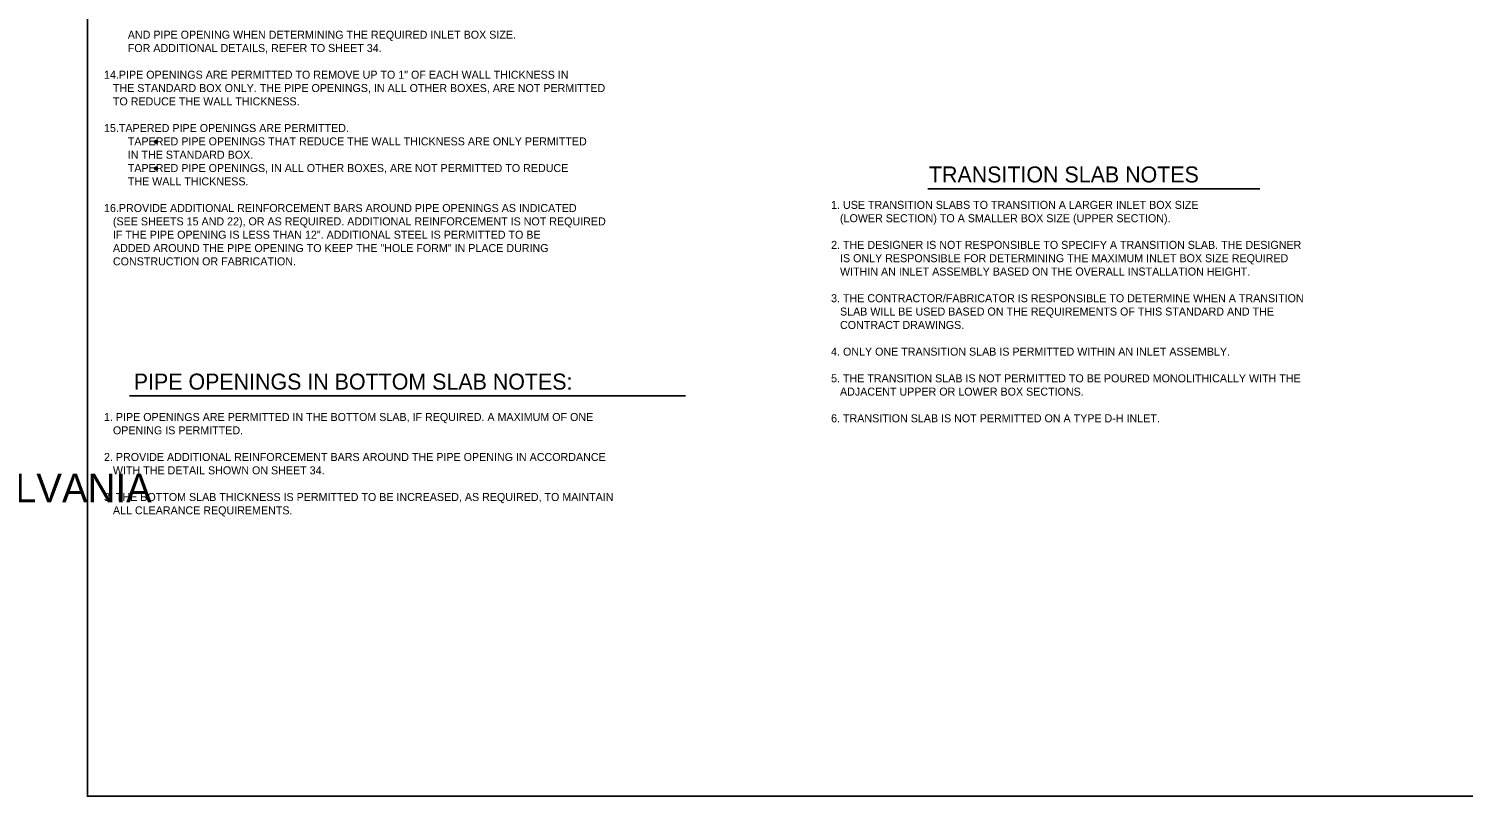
# Model space of a CAD drawing. Extents: x -6420 to 49575, y -4552 to 11624.
# Drawn here: x -3605 to -1840, y 9724 to 10668 of the extents above; entities that cross this region are included whole.
import ezdxf

# ---------------------------------------------------------------- set-up
doc = ezdxf.new("R2010")
doc.units = 0
doc.layers.add('1', color=7, linetype='Continuous')

msp = doc.modelspace()

# ---------------------------------------------------------------- linework, layer by layer
at = {"layer": '1'}
for p, q in [((-2499.1, 10471.6), (-2090.6, 10471.6)), ((-3481.4, 10216.9), (-2797.2, 10216.9))]:
    msp.add_line(p, q, dxfattribs=at)
msp.add_lwpolyline([(-954.5, 9724.3), (-954.5, 11574.7), (-3533.2, 11574.7), (-3533.2, 9724.3), (-954.5, 9724.3), (-954.5, 9810.8), (-1610.7, 9810.8), (-1610.7, 10023), (-954.5, 10023), (-954.5, 10118), (-1610.7, 10118), (-1610.7, 9724.3), (-1352.1, 9724.3), (-1352.1, 9810.8), (-1352.1, 9724.3), (-1099.5, 9724.3), (-1099.5, 9810.8), (-1099.5, 9770.4), (-954.5, 9770.4)], dxfattribs=at)
for centre, radius in [((-3448.7, 10529.3), 1.75), ((-3448.7, 10529.3), 1.31), ((-3448.7, 10529.3), 0.875), ((-3448.7, 10529.3), 0.437), ((-3448.7, 10496.5), 1.75), ((-3448.7, 10496.5), 1.31), ((-3448.7, 10496.5), 0.875), ((-3448.7, 10496.5), 0.437)]:
    msp.add_circle(centre, radius, dxfattribs=at)

# ---------------------------------------------------------------- texts
for s, height, p in [('        AND PIPE OPENING WHEN DETERMINING THE REQUIRED INLET BOX SIZE.', 9.843, (-3512.7, 10656.1)), ('        FOR ADDITIONAL DETAILS, REFER TO SHEET 34.', 9.843, (-3512.7, 10639.7)), ('14.PIPE OPENINGS ARE PERMITTED TO REMOVE UP TO 1" OF EACH WALL THICKNESS IN ', 9.843, (-3512.7, 10606.9)), ('   THE STANDARD BOX ONLY. THE PIPE OPENINGS, IN ALL OTHER BOXES, ARE NOT PERMITTED', 9.843, (-3512.7, 10590.5)), ('   TO REDUCE THE WALL THICKNESS.', 9.843, (-3512.7, 10574.1)), ('15.TAPERED PIPE OPENINGS ARE PERMITTED.', 9.843, (-3512.7, 10541.3)), ('        TAPERED PIPE OPENINGS THAT REDUCE THE WALL THICKNESS ARE ONLY PERMITTED', 9.843, (-3512.7, 10524.9)), ('        TAPERED PIPE OPENINGS, IN ALL OTHER BOXES, ARE NOT PERMITTED TO REDUCE', 9.843, (-3512.7, 10492.1)), ('        IN THE STANDARD BOX.', 9.843, (-3512.7, 10508.5)), ('        THE WALL THICKNESS.', 9.843, (-3512.7, 10475.7)), ('TRANSITION SLAB NOTES', 19.685, (-2497.8, 10479.3)), ('16.PROVIDE ADDITIONAL REINFORCEMENT BARS AROUND PIPE OPENINGS AS INDICATED', 9.843, (-3512.7, 10442.9)), ('1. USE TRANSITION SLABS TO TRANSITION A LARGER INLET BOX SIZE', 9.843, (-2618.2, 10446.8)), ('   (SEE SHEETS 15 AND 22), OR AS REQUIRED. ADDITIONAL REINFORCEMENT IS NOT REQUIRED', 9.843, (-3512.7, 10426.5)), ('   (LOWER SECTION) TO A SMALLER BOX SIZE (UPPER SECTION).', 9.843, (-2618.2, 10430.4)), ('   IF THE PIPE OPENING IS LESS THAN 12". ADDITIONAL STEEL IS PERMITTED TO BE', 9.843, (-3512.7, 10410.1)), ('   ADDED AROUND THE PIPE OPENING TO KEEP THE "HOLE FORM" IN PLACE DURING', 9.843, (-3512.7, 10393.7)), ('2. THE DESIGNER IS NOT RESPONSIBLE TO SPECIFY A TRANSITION SLAB. THE DESIGNER', 9.843, (-2618.2, 10397.6)), ('   CONSTRUCTION OR FABRICATION.', 9.843, (-3512.7, 10377.3)), ('   IS ONLY RESPONSIBLE FOR DETERMINING THE MAXIMUM INLET BOX SIZE REQUIRED', 9.843, (-2618.2, 10381.2)), ('   WITHIN AN INLET ASSEMBLY BASED ON THE OVERALL INSTALLATION HEIGHT.', 9.843, (-2618.2, 10364.8)), ('3. THE CONTRACTOR/FABRICATOR IS RESPONSIBLE TO DETERMINE WHEN A TRANSITION', 9.843, (-2618.2, 10332)), ('   SLAB WILL BE USED BASED ON THE REQUIREMENTS OF THIS STANDARD AND THE ', 9.843, (-2618.2, 10315.6)), ('   CONTRACT DRAWINGS.', 9.843, (-2618.2, 10299.1)), ('4. ONLY ONE TRANSITION SLAB IS PERMITTED WITHIN AN INLET ASSEMBLY.', 9.843, (-2618.2, 10266.3)), ('PIPE OPENINGS IN BOTTOM SLAB NOTES:', 19.685, (-3476.1, 10224.5)), ('5. THE TRANSITION SLAB IS NOT PERMITTED TO BE POURED MONOLITHICALLY WITH THE', 9.843, (-2618.2, 10233.5)), ('   ADJACENT UPPER OR LOWER BOX SECTIONS.', 9.843, (-2618.2, 10217.1)), ('1. PIPE OPENINGS ARE PERMITTED IN THE BOTTOM SLAB, IF REQUIRED. A MAXIMUM OF ONE', 9.843, (-3512.7, 10185.9)), ('6. TRANSITION SLAB IS NOT PERMITTED ON A TYPE D-H INLET.', 9.843, (-2618.2, 10184.3)), ('   OPENING IS PERMITTED.', 9.843, (-3512.7, 10169.5)), ('2. PROVIDE ADDITIONAL REINFORCEMENT BARS AROUND THE PIPE OPENING IN ACCORDANCE', 9.843, (-3512.7, 10136.7)), ('COMMONWEALTH OF PENNSYLVANIA', 35.379, (-4326.7, 10085.7)), ('   WITH THE DETAIL SHOWN ON SHEET 34.', 9.843, (-3512.7, 10120.3)), ('3. THE BOTTOM SLAB THICKNESS IS PERMITTED TO BE INCREASED, AS REQUIRED, TO MAINTAIN', 9.843, (-3512.7, 10087.5)), ('   ALL CLEARANCE REQUIREMENTS.', 9.843, (-3512.7, 10071.1))]:
    msp.add_text(s, height=height, dxfattribs=at).set_placement(p)

doc.saveas('drawing.dxf')
